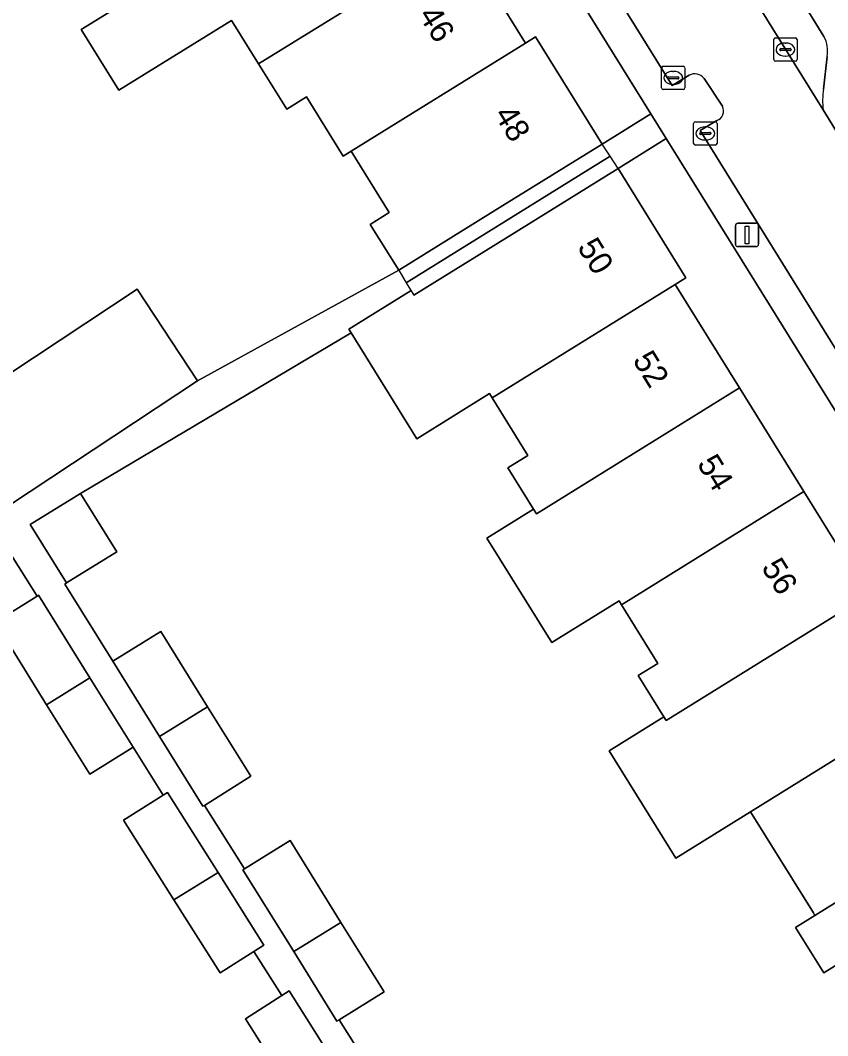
# Model space of a CAD drawing. Extents: x 159279 to 160377, y 384531 to 385888.
# Drawn here: x 160029.74 to 160064.28, y 385055.08 to 385098.53 of the extents above; entities that cross this region are included whole.
import ezdxf

# ---------------------------------------------------------------- set-up
doc = ezdxf.new("R2010")
doc.units = 0
for name, color, linetype in [('IMGEO_Erf', 7, 'Continuous'), ('IMGEO_Kolk', 7, 'Continuous'), ('IMGEO_Lichtmast', 7, 'Continuous'), ('IMGEO_Pand', 7, 'Continuous'), ('IMGEO_Pand_nummerreeks', 7, 'Continuous'), ('IMGEO_Pand_overbouw', 7, 'Continuous'), ('IMGEO_Parkeervlak_open', 7, 'Continuous'), ('IMGEO_Rijbaan_lokaal_open', 7, 'Continuous'), ('IMGEO_Voetpad_open', 7, 'Continuous')]:
    doc.layers.add(name, color=color, linetype=linetype)

msp = doc.modelspace()

# ---------------------------------------------------------------- linework, layer by layer
at = {"layer": 'IMGEO_Erf'}
for points in [[(160048.583, 385102.012), (160051.348, 385097.558), (160051.778, 385097.825), (160054.626, 385093.235), (160056.706, 385094.527), (160000, 385185.813)], [(160027.001, 385081.907), (160034.738, 385087.021), (160037.325, 385083.108), (160045.928, 385087.836), (160044.71, 385089.798), (160045.524, 385090.303), (160044.075, 385092.637), (160043.893, 385092.931), (160043.555, 385092.721), (160041.982, 385095.257), (160041.134, 385094.73), (160039.931, 385096.668), (160038.807, 385098.479), (160038.779, 385098.524), (160033.949, 385095.54), (160032.346, 385098.135), (160038.043, 385101.655)], [(160091.028, 385039.275), (160057.364, 385093.467), (160055.31, 385092.191), (160058.214, 385087.513), (160057.757, 385087.229), (160060.508, 385082.797), (160063.26, 385078.363), (160066.013, 385073.928), (160068.765, 385069.494), (160071.517, 385065.06), (160074.27, 385060.626), (160077.022, 385056.192), (160079.774, 385051.758), (160082.526, 385047.324), (160085.279, 385042.889), (160086.089, 385043.391), (160088.893, 385038.874)], [(160064.914, 385058.263), (160064.109, 385057.764), (160062.9, 385059.711), (160063.73, 385060.226), (160063.667, 385060.327), (160060.977, 385064.661), (160057.776, 385062.675), (160054.927, 385067.267), (160057.268, 385068.72), (160056.172, 385070.485), (160057.019, 385071.011), (160055.461, 385073.521), (160055.354, 385073.693), (160052.473, 385071.905), (160049.699, 385076.374), (160051.69, 385077.61), (160050.597, 385079.372), (160051.454, 385079.904), (160049.924, 385082.369), (160049.81, 385082.554), (160046.698, 385080.623), (160043.887, 385085.154), (160032.316, 385078.283), (160033.867, 385075.784), (160031.718, 385074.45), (160031.636, 385074.399), (160033.701, 385071.101), (160035.754, 385072.375), (160037.751, 385069.155), (160039.594, 385066.184), (160037.615, 385064.934), (160039.33, 385062.218), (160041.279, 385063.429), (160043.453, 385059.926), (160045.302, 385056.946), (160043.383, 385055.755), (160044.952, 385053.271)], [(160041.526, 385052.391), (160039.367, 385055.804), (160040.927, 385056.791), (160039.732, 385058.68), (160038.286, 385057.765), (160036.311, 385060.886), (160034.154, 385064.298), (160035.844, 385065.367), (160034.565, 385067.419), (160032.707, 385066.263), (160030.861, 385069.231), (160028.661, 385072.767), (160030.463, 385073.889), (160029.175, 385075.923)]]:
    msp.add_lwpolyline(points, dxfattribs=at)
at = {"layer": 'IMGEO_Kolk'}
for p, q in [((160061.969, 385096.851), (160061.969, 385097.703)), ((160062.044, 385097.777), (160062.896, 385097.777)), ((160062.457, 385097.557), (160062.482, 385097.557)), ((160062.97, 385097.703), (160062.97, 385096.851)), ((160062.228, 385097.271), (160062.228, 385097.283)), ((160062.666, 385097.234), (160062.268, 385097.234)), ((160062.271, 385097.32), (160062.669, 385097.32)), ((160062.712, 385097.283), (160062.712, 385097.271)), ((160062.896, 385096.777), (160062.044, 385096.777)), ((160062.48, 385096.997), (160062.455, 385096.997)), ((160057.172, 385095.637), (160057.172, 385096.489)), ((160057.247, 385096.563), (160058.099, 385096.563)), ((160057.66, 385096.343), (160057.685, 385096.343)), ((160058.173, 385096.489), (160058.173, 385095.637)), ((160057.431, 385096.057), (160057.431, 385096.069)), ((160057.869, 385096.02), (160057.471, 385096.02)), ((160057.474, 385096.106), (160057.872, 385096.106)), ((160057.683, 385095.783), (160057.658, 385095.783)), ((160057.915, 385096.069), (160057.915, 385096.057)), ((160058.099, 385095.563), (160057.247, 385095.563)), ((160058.544, 385093.262), (160058.544, 385094.114)), ((160058.619, 385094.188), (160059.471, 385094.188)), ((160059.545, 385094.114), (160059.545, 385093.262)), ((160058.803, 385093.682), (160058.803, 385093.694)), ((160059.241, 385093.645), (160058.843, 385093.645)), ((160058.846, 385093.731), (160059.244, 385093.731)), ((160059.032, 385093.968), (160059.057, 385093.968)), ((160059.287, 385093.694), (160059.287, 385093.682)), ((160059.471, 385093.188), (160058.619, 385093.188)), ((160059.055, 385093.408), (160059.03, 385093.408))]:
    msp.add_line(p, q, dxfattribs=at)
for points in [[(160061.969, 385096.851), (160061.969, 385097.703)], [(160062.044, 385097.777), (160062.896, 385097.777)], [(160062.97, 385097.703), (160062.97, 385096.851)], [(160062.896, 385096.777), (160062.044, 385096.777)], [(160057.172, 385095.637), (160057.172, 385096.489)], [(160057.247, 385096.563), (160058.099, 385096.563)], [(160058.173, 385096.489), (160058.173, 385095.637)], [(160058.099, 385095.563), (160057.247, 385095.563)], [(160058.544, 385093.262), (160058.544, 385094.114)], [(160058.619, 385094.188), (160059.471, 385094.188)], [(160059.545, 385094.114), (160059.545, 385093.262)], [(160059.471, 385093.188), (160058.619, 385093.188)]]:
    msp.add_lwpolyline(points, dxfattribs=at)
for centre, radius, start, end in [((160062.046, 385097.701), 0.0765, 91.552, 178.448), ((160062.046, 385097.701), 0.0765, 91.552, 178.448), ((160062.894, 385097.701), 0.0765, 1.552, 88.448), ((160062.894, 385097.701), 0.0765, 1.552, 88.448), ((160062.268, 385097.28), 0.0403, 85.8775, 175.7526), ((160062.265, 385097.27), 0.0366, 178.938, 274.7102), ((160062.669, 385097.277), 0.043, 264.8664, 352.4533), ((160062.673, 385097.282), 0.0386, 1.7309, 96.639), ((160062.046, 385096.853), 0.0765, 181.552, 268.448), ((160062.046, 385096.853), 0.0765, 181.552, 268.448), ((160062.894, 385096.853), 0.0765, 271.552, 358.448), ((160062.894, 385096.853), 0.0765, 271.552, 358.448), ((160057.249, 385096.487), 0.0765, 91.552, 178.448), ((160057.249, 385096.487), 0.0765, 91.552, 178.448), ((160058.097, 385096.487), 0.0765, 1.552, 88.448), ((160058.097, 385096.487), 0.0765, 1.552, 88.448), ((160057.471, 385096.066), 0.0403, 85.8775, 175.7526), ((160057.468, 385096.056), 0.0366, 178.938, 274.7102), ((160057.872, 385096.063), 0.043, 264.8664, 352.4533), ((160057.876, 385096.068), 0.0386, 1.7309, 96.639), ((160057.249, 385095.639), 0.0765, 181.552, 268.448), ((160057.249, 385095.639), 0.0765, 181.552, 268.448), ((160058.097, 385095.639), 0.0765, 271.552, 358.448), ((160058.097, 385095.639), 0.0765, 271.552, 358.448), ((160058.621, 385094.112), 0.0765, 91.552, 178.448), ((160058.621, 385094.112), 0.0765, 91.552, 178.448), ((160059.469, 385094.112), 0.0765, 1.552, 88.448), ((160059.469, 385094.112), 0.0765, 1.552, 88.448), ((160058.843, 385093.691), 0.0403, 85.8775, 175.7526), ((160058.84, 385093.681), 0.0366, 178.938, 274.7102), ((160059.244, 385093.688), 0.043, 264.8664, 352.4533), ((160059.248, 385093.693), 0.0386, 1.7309, 96.639), ((160058.621, 385093.264), 0.0765, 181.552, 268.448), ((160058.621, 385093.264), 0.0765, 181.552, 268.448), ((160059.469, 385093.264), 0.0765, 271.552, 358.448), ((160059.469, 385093.264), 0.0765, 271.552, 358.448)]:
    msp.add_arc(centre, radius, start, end, dxfattribs=at)
for centre, major_axis, ratio, start_param, end_param in [((160062.456, 385097.277), (-0.387, 0.002), 0.722429, 4.712389, 7.853982), ((160062.481, 385097.277), (-0.39, 0.002), 0.717154, 1.570796, 4.712389), ((160057.659, 385096.063), (-0.387, 0.002), 0.722429, 4.712389, 7.853982), ((160057.684, 385096.063), (-0.39, 0.002), 0.717154, 1.570796, 4.712389), ((160059.031, 385093.688), (-0.387, 0.002), 0.722429, 4.712389, 7.853982), ((160059.056, 385093.688), (-0.39, 0.002), 0.717154, 1.570796, 4.712389)]:
    msp.add_ellipse(centre, major_axis=major_axis, ratio=ratio, start_param=start_param, end_param=end_param, dxfattribs=at)
at = {"layer": 'IMGEO_Lichtmast'}
for p, q in [((160060.334, 385088.943), (160060.334, 385089.743)), ((160060.334, 385089.743), (160060.334, 385088.943)), ((160060.434, 385089.843), (160061.224, 385089.843)), ((160061.224, 385089.843), (160060.434, 385089.843)), ((160061.324, 385089.743), (160061.324, 385088.943)), ((160061.324, 385088.943), (160061.324, 385089.743)), ((160061.224, 385088.843), (160060.434, 385088.843)), ((160060.434, 385088.843), (160061.224, 385088.843))]:
    msp.add_line(p, q, dxfattribs=at)
msp.add_lwpolyline([(160060.754, 385089.718), (160060.904, 385089.718), (160060.904, 385088.968), (160060.754, 385088.968), (160060.754, 385089.718)], dxfattribs=at)
for centre, start, end in [((160060.434, 385089.743), 90, 180), ((160060.434, 385089.743), 90, 180), ((160061.224, 385089.743), 0, 90), ((160061.224, 385089.743), 360, 90), ((160060.434, 385088.943), 180, 270), ((160060.434, 385088.943), 180, 270), ((160061.224, 385088.943), 270, 0), ((160061.224, 385088.943), 270, 0)]:
    msp.add_arc(centre, 0.1, start, end, dxfattribs=at)
at = {"layer": 'IMGEO_Pand'}
for points in [[(160048.583, 385102.012), (160045.822, 385106.461), (160038.043, 385101.655), (160032.346, 385098.135), (160033.949, 385095.54), (160038.779, 385098.524), (160038.807, 385098.479), (160039.931, 385096.668)], [(160051.348, 385097.558), (160048.583, 385102.012), (160039.931, 385096.668), (160041.134, 385094.73), (160041.982, 385095.257), (160043.555, 385092.721), (160043.893, 385092.931)], [(160054.626, 385093.235), (160051.778, 385097.825), (160051.348, 385097.558), (160043.893, 385092.931), (160044.075, 385092.637), (160045.524, 385090.303), (160044.71, 385089.798), (160045.928, 385087.836), (160050.378, 385090.598)], [(160057.757, 385087.229), (160058.214, 385087.513), (160055.31, 385092.191), (160051.062, 385089.554), (160046.573, 385086.768), (160046.457, 385086.96), (160043.792, 385085.307), (160043.887, 385085.154), (160046.698, 385080.623), (160049.81, 385082.554), (160049.924, 385082.369)], [(160060.508, 385082.797), (160057.757, 385087.229), (160049.924, 385082.369), (160051.454, 385079.904), (160050.597, 385079.372), (160051.69, 385077.61), (160051.819, 385077.403)], [(160037.325, 385083.108), (160034.738, 385087.021), (160027.001, 385081.907), (160026.683, 385081.697), (160029.269, 385077.783)], [(160063.26, 385078.363), (160060.508, 385082.797), (160051.819, 385077.403), (160051.69, 385077.61), (160049.699, 385076.374), (160052.473, 385071.905), (160055.354, 385073.693), (160055.461, 385073.521)], [(160032.316, 385078.283), (160030.166, 385076.95), (160031.718, 385074.45), (160033.867, 385075.784)], [(160066.013, 385073.928), (160063.26, 385078.363), (160055.461, 385073.521), (160057.019, 385071.011), (160056.172, 385070.485), (160057.268, 385068.72), (160057.366, 385068.561)], [(160030.463, 385073.889), (160028.661, 385072.767), (160030.861, 385069.231), (160032.719, 385070.385), (160030.518, 385073.923)], [(160068.765, 385069.494), (160066.013, 385073.928), (160057.366, 385068.561), (160057.268, 385068.72), (160054.927, 385067.267), (160057.776, 385062.675), (160060.977, 385064.661)], [(160033.701, 385071.101), (160035.699, 385067.881), (160037.751, 385069.155), (160035.754, 385072.375)], [(160032.719, 385070.385), (160030.861, 385069.231), (160032.707, 385066.263), (160034.565, 385067.419)], [(160071.517, 385065.06), (160068.765, 385069.494), (160060.977, 385064.661), (160063.667, 385060.327), (160063.73, 385060.226)], [(160037.751, 385069.155), (160035.699, 385067.881), (160037.552, 385064.894), (160037.615, 385064.934), (160039.594, 385066.184)], [(160036.029, 385065.484), (160035.844, 385065.367), (160034.154, 385064.298), (160036.311, 385060.886), (160038.196, 385062.058)], [(160074.27, 385060.626), (160071.517, 385065.06), (160063.73, 385060.226), (160062.9, 385059.711), (160064.109, 385057.764), (160064.914, 385058.263), (160066.458, 385055.777)], [(160039.33, 385062.218), (160039.262, 385062.176), (160041.436, 385058.674), (160043.453, 385059.926), (160041.279, 385063.429)], [(160038.196, 385062.058), (160036.311, 385060.886), (160038.286, 385057.765), (160039.732, 385058.68), (160040.161, 385058.951)], [(160043.453, 385059.926), (160041.436, 385058.674), (160043.285, 385055.694), (160043.383, 385055.755), (160045.302, 385056.946)], [(160041.242, 385056.99), (160040.927, 385056.791), (160039.367, 385055.804), (160041.526, 385052.391), (160043.41, 385053.562)]]:
    msp.add_lwpolyline(points, close=True, dxfattribs=at)
at = {"layer": 'IMGEO_Pand_overbouw'}
for points in [[(160045.928, 385087.836), (160046.25, 385087.302), (160054.968, 385092.713), (160054.626, 385093.235), (160050.378, 385090.598)], [(160046.573, 385086.768), (160051.062, 385089.554), (160055.31, 385092.191), (160054.968, 385092.713), (160046.25, 385087.302)]]:
    msp.add_lwpolyline(points, close=True, dxfattribs=at)
at = {"layer": 'IMGEO_Parkeervlak_open'}
for points in [[(160053.923, 385113.738), (160052.683, 385114.07), (160052.598, 385114.094), (160052.431, 385114.154), (160052.27, 385114.229), (160052.117, 385114.318), (160051.972, 385114.421), (160051.836, 385114.536), (160051.712, 385114.662), (160051.63, 385114.762), (160064.085, 385094.693)], [(160064.117, 385097.833), (160054.615, 385113.276)], [(160064.096, 385095.59), (160064.255, 385096.984)]]:
    msp.add_lwpolyline(points, dxfattribs=at)
for centre, radius, start, end in [((160063.041, 385097.222), 1.237, 348.8858, 29.5789), ((160067.636, 385095.098), 3.574, 172.0887, 186.5061)]:
    msp.add_arc(centre, radius, start, end, dxfattribs=at)
at = {"layer": 'IMGEO_Rijbaan_lokaal_open'}
for points in [[(160051.63, 385114.762), (160051.394, 385115.142), (160051.218, 385115.421), (160038.471, 385135.64), (160034.42, 385133.124), (160041.289, 385122.062), (160057.625, 385095.74), (160058.357, 385096.179)], [(160059.531, 385094.238), (160058.821, 385093.811), (160066.602, 385081.274), (160073.717, 385069.805), (160077.91, 385072.418), (160064.759, 385093.607), (160064.587, 385093.884), (160064.085, 385094.693), (160051.63, 385114.762)], [(160058.992, 385096.046), (160059.774, 385094.849)]]:
    msp.add_lwpolyline(points, dxfattribs=at)
for centre, radius, start, end in [((160058.594, 385095.73), 0.508, 38.4756, 117.8654), ((160059.39, 385094.648), 0.433, 288.9564, 27.6673)]:
    msp.add_arc(centre, radius, start, end, dxfattribs=at)
at = {"layer": 'IMGEO_Voetpad_open'}
for points in [[(160000, 385185.813), (160056.706, 385094.527), (160057.364, 385093.467), (160091.028, 385039.275)], [(160058.357, 385096.179), (160057.625, 385095.74), (160041.289, 385122.062), (160034.42, 385133.124)], [(160054.615, 385113.276), (160064.117, 385097.833)], [(160064.255, 385096.984), (160064.096, 385095.59)], [(160059.774, 385094.849), (160058.992, 385096.046)], [(160044.952, 385053.271), (160043.383, 385055.755), (160043.285, 385055.694), (160041.436, 385058.674), (160039.262, 385062.176), (160039.33, 385062.218), (160037.615, 385064.934), (160037.552, 385064.894), (160035.699, 385067.881), (160033.701, 385071.101), (160031.636, 385074.399), (160031.718, 385074.45), (160030.166, 385076.95), (160032.316, 385078.283), (160043.887, 385085.154), (160043.792, 385085.307), (160046.457, 385086.96), (160046.573, 385086.768), (160051.062, 385089.554), (160055.31, 385092.191), (160057.364, 385093.467), (160056.706, 385094.527), (160054.626, 385093.235), (160050.378, 385090.598), (160045.928, 385087.836), (160037.325, 385083.108), (160029.269, 385077.783)], [(160064.085, 385094.693), (160064.587, 385093.884), (160064.759, 385093.607), (160064.841, 385093.509), (160064.946, 385093.403), (160065.06, 385093.308), (160065.182, 385093.223), (160065.311, 385093.149), (160065.446, 385093.087), (160065.586, 385093.037), (160065.679, 385093.012), (160066.778, 385092.748)], [(160093.165, 385038.574), (160091.583, 385041.085), (160089.014, 385045.146), (160075.224, 385067.375), (160073.717, 385069.805), (160066.602, 385081.274), (160058.821, 385093.811), (160059.531, 385094.238)], [(160029.175, 385075.923), (160030.463, 385073.889), (160030.518, 385073.923), (160032.719, 385070.385), (160034.565, 385067.419), (160035.844, 385065.367), (160036.029, 385065.484), (160038.196, 385062.058), (160040.161, 385058.951), (160039.732, 385058.68), (160040.927, 385056.791), (160041.242, 385056.99), (160043.41, 385053.562), (160045.374, 385050.457), (160045.371, 385050.455), (160046.595, 385048.521), (160048.779, 385045.078), (160046.765, 385043.8), (160034.728, 385036.127), (160035.051, 385035.607), (160032.876, 385034.272), (160032.572, 385034.753), (160027.974, 385031.894)]]:
    msp.add_lwpolyline(points, dxfattribs=at)
for centre, radius, start, end in [((160063.041, 385097.222), 1.237, 348.8858, 29.5789), ((160058.594, 385095.73), 0.508, 38.4756, 117.8654), ((160067.636, 385095.098), 3.574, 172.0887, 186.5061), ((160059.39, 385094.648), 0.433, 288.9564, 27.6673)]:
    msp.add_arc(centre, radius, start, end, dxfattribs=at)

# ---------------------------------------------------------------- texts
at = {"layer": 'IMGEO_Pand_nummerreeks'}
for s, rotation, p in [('46', 301.8276, (160046.745, 385098.754)), ('48', 301.8161, (160049.981, 385094.5)), ('50', 301.8333, (160053.541, 385088.82)), ('52', 301.8276, (160055.909, 385083.986)), ('54', 301.8276, (160058.663, 385079.55)), ('56', 301.8276, (160061.416, 385075.116))]:
    msp.add_text(s, height=1, rotation=rotation, dxfattribs=at).set_placement(p)

doc.saveas('drawing.dxf')
